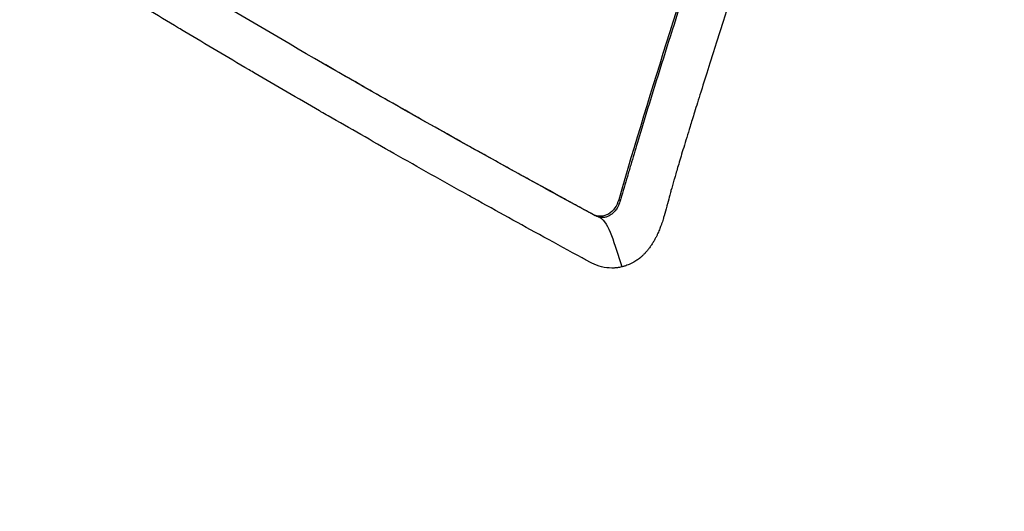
# Model space of a CAD drawing. Header units: millimetres. Extents: x 0 to 4378, y 0 to 2397.
# Tile 612 of 656: x 2582 to 2605, y 1435 to 1446. Entities that reach past the tile are written whole.
import ezdxf

# ---------------------------------------------------------------- set-up
doc = ezdxf.new("R2010")
doc.units = ezdxf.units.MM
doc.header["$LTSCALE"] = 0.2
doc.layers.add('01_Object Line', color=4, linetype='Continuous')

# ---------------------------------------------------------------- blocks, each defined once
blk = doc.blocks.new('Blk$A18R2-0W24D')
for p, q in [((-148.567, 586.132), (-148.516, 586.102)), ((-148.513, 586.1), (-148.516, 586.102)), ((-141.626, 582.928), (-141.589, 582.907)), ((-142.237, 582.588), (-142.186, 582.558))]:
    blk.add_line(p, q)
for points, knots in [([(-137.256, 617.135), (-137.287, 617.152), (-137.314, 617.167), (-137.371, 617.2), (-137.4, 617.216), (-137.487, 617.264), (-137.545, 617.296), (-137.719, 617.392), (-137.835, 617.454), (-138.185, 617.639), (-138.418, 617.758), (-139.116, 618.099), (-139.583, 618.31), (-140.364, 618.636), (-140.678, 618.76), (-142.243, 619.341), (-143.505, 619.701), (-145.125, 620.042), (-145.485, 620.11), (-146.814, 620.329), (-147.778, 620.428), (-150.015, 620.519), (-151.284, 620.465), (-152.694, 620.286), (-152.854, 620.264), (-154.712, 619.988), (-156.375, 619.531), (-159.781, 618.147), (-161.508, 617.169), (-164.736, 614.759), (-166.245, 613.323), (-168.264, 610.88), (-168.884, 610.042), (-171.839, 605.583), (-173.624, 601.288), (-175.397, 593.307), (-175.77, 589.841), (-175.8, 582.766), (-175.457, 579.165), (-174.755, 575.625)], [-8.649689, -8.649689, -8.649689, -8.649689, -8.637409, -8.637409, -8.624985, -8.624985, -8.600078, -8.600078, -8.550156, -8.550156, -8.450665, -8.450665, -8.252393, -8.252393, -8.119323, -8.119323, -7.592166, -7.592166, -7.442693, -7.442693, -7.047186, -7.047186, -6.520095, -6.520095, -6.453502, -6.453502, -5.733954, -5.733954, -4.923941, -4.923941, -4.117004, -4.117004, -3.731257, -3.731257, -2.166854, -2.166854, -1.083067, -1.083067, -0.000001, -0.000001, -0.000001, -0.000001]), ([(-137.775, 614.284), (-137.798, 614.297), (-137.816, 614.308), (-137.856, 614.331), (-137.876, 614.342), (-137.937, 614.376), (-137.978, 614.399), (-138.1, 614.467), (-138.182, 614.512), (-138.431, 614.647), (-138.598, 614.735), (-139.128, 615.005), (-139.49, 615.178), (-141.692, 616.16), (-143.604, 616.737), (-147.248, 617.395), (-149.014, 617.51), (-153.836, 617.263), (-156.833, 616.463), (-162.61, 613.45), (-165.564, 611.038), (-170.474, 604.29), (-172.308, 600.316), (-174.227, 592.918), (-174.686, 589.759), (-174.967, 583.238), (-174.78, 579.91), (-174.271, 576.578)], [-8.642266, -8.642266, -8.642266, -8.642266, -8.632346, -8.632346, -8.622197, -8.622197, -8.601866, -8.601866, -8.560989, -8.560989, -8.477588, -8.477588, -8.298471, -8.298471, -7.409545, -7.409545, -6.575204, -6.575204, -5.096739, -5.096739, -3.506638, -3.506638, -2.014963, -2.014963, -1.012761, -1.012761, -0.000001, -0.000001, -0.000001, -0.000001]), ([(-137.256, 617.135), (-137.095, 617.042), (-136.647, 616.784), (-135.624, 616.113), (-135.222, 615.834), (-134.559, 615.349), (-134.295, 615.15), (-132.992, 614.138), (-131.968, 613.248), (-130.318, 611.657), (-129.671, 610.99), (-128.201, 609.373), (-127.391, 608.4), (-125.574, 606.024), (-124.594, 604.588), (-122.462, 601.078), (-121.362, 598.95), (-120.138, 596.13), (-119.887, 595.522), (-119.407, 594.296), (-119.179, 593.683), (-118.908, 592.91), (-118.855, 592.756), (-118.747, 592.44), (-118.692, 592.277), (-118.587, 591.959), (-118.536, 591.801), (-118.386, 591.334), (-118.29, 591.024), (-118.103, 590.406), (-118.012, 590.096), (-117.878, 589.62), (-117.832, 589.453), (-117.742, 589.124), (-117.697, 588.959), (-117.566, 588.46), (-117.48, 588.123), (-117.317, 587.455), (-117.238, 587.121), (-117.094, 586.484), (-117.029, 586.182), (-116.934, 585.723), (-116.903, 585.57), (-116.805, 585.075), (-116.742, 584.744), (-116.623, 584.081), (-116.566, 583.748), (-116.459, 583.085), (-116.409, 582.756), (-116.313, 582.09), (-116.272, 581.778), (-116.211, 581.286), (-116.189, 581.112), (-116.153, 580.794), (-116.136, 580.645), (-116.104, 580.339), (-116.087, 580.177), (-116.039, 579.689), (-116.011, 579.369), (-115.96, 578.731), (-115.938, 578.414), (-115.898, 577.774), (-115.882, 577.455), (-115.854, 576.822), (-115.843, 576.504), (-115.826, 575.871), (-115.821, 575.559), (-115.816, 574.933), (-115.816, 574.596), (-115.822, 574.106), (-115.824, 573.951), (-115.83, 573.659), (-115.834, 573.508), (-115.871, 572.192), (-115.944, 571.033), (-116.105, 569.384), (-116.162, 568.885), (-116.286, 567.925), (-116.353, 567.463), (-116.495, 566.572), (-116.57, 566.145), (-116.687, 565.525), (-116.726, 565.326), (-116.806, 564.933), (-116.847, 564.742), (-116.927, 564.369), (-116.969, 564.185), (-117.093, 563.648), (-117.18, 563.289), (-117.352, 562.622), (-117.441, 562.295), (-117.619, 561.665), (-117.709, 561.362), (-117.844, 560.924), (-117.888, 560.784), (-118.019, 560.374), (-118.107, 560.108), (-118.283, 559.596), (-118.371, 559.347), (-118.63, 558.639), (-118.807, 558.183), (-119.314, 556.946), (-119.658, 556.18), (-120.576, 554.318), (-121.176, 553.25), (-122.146, 551.73), (-122.481, 551.237), (-123, 550.519), (-123.175, 550.283), (-123.443, 549.936), (-123.533, 549.821), (-123.669, 549.65), (-123.714, 549.593), (-123.782, 549.508), (-123.805, 549.48), (-123.851, 549.423), (-123.874, 549.395), (-123.897, 549.367)], [0.000002, 0.000002, 0.000002, 0.000002, 0.068396, 0.068396, 0.113225, 0.113225, 0.143068, 0.143068, 0.261804, 0.261804, 0.340398, 0.340398, 0.445112, 0.445112, 0.58476, 0.58476, 0.770646, 0.770646, 0.820914, 0.820914, 0.870505, 0.870505, 0.882769, 0.882769, 0.895757, 0.895757, 0.908699, 0.908699, 0.933689, 0.933689, 0.958342, 0.958342, 0.971541, 0.971541, 0.985008, 0.985008, 1.012116, 1.012116, 1.039467, 1.039467, 1.064342, 1.064342, 1.077017, 1.077017, 1.103525, 1.103525, 1.129763, 1.129763, 1.156377, 1.156377, 1.183318, 1.183318, 1.195097, 1.195097, 1.205034, 1.205034, 1.215755, 1.215755, 1.236325, 1.236325, 1.256757, 1.256757, 1.277456, 1.277456, 1.298369, 1.298369, 1.31914, 1.31914, 1.338917, 1.338917, 1.348349, 1.348349, 1.358318, 1.358318, 1.436393, 1.436393, 1.470506, 1.470506, 1.502489, 1.502489, 1.53257, 1.53257, 1.546517, 1.546517, 1.559977, 1.559977, 1.573067, 1.573067, 1.598315, 1.598315, 1.621948, 1.621948, 1.64382, 1.64382, 1.654133, 1.654133, 1.674222, 1.674222, 1.692702, 1.692702, 1.72678, 1.72678, 1.786154, 1.786154, 1.875164, 1.875164, 1.919672, 1.919672, 1.941935, 1.941935, 1.953066, 1.953066, 1.958631, 1.958631, 1.961414, 1.961414, 1.964192, 1.964192, 1.964192, 1.964192]), ([(-137.775, 614.284), (-137.755, 614.272), (-137.738, 614.263), (-137.702, 614.242), (-137.684, 614.232), (-137.63, 614.2), (-137.593, 614.179), (-137.484, 614.114), (-137.411, 614.071), (-137.19, 613.938), (-137.043, 613.847), (-136.586, 613.557), (-136.276, 613.35), (-135.2, 612.602), (-134.435, 612.01), (-132.652, 610.506), (-131.64, 609.547), (-130.048, 607.872), (-129.443, 607.192), (-128.14, 605.631), (-127.451, 604.739), (-126.39, 603.256), (-126, 602.685), (-125.152, 601.382), (-124.698, 600.643), (-123.672, 598.868), (-123.113, 597.818), (-122.148, 595.839), (-121.732, 594.919), (-120.905, 592.936), (-120.501, 591.872), (-119.719, 589.594), (-119.349, 588.38), (-118.699, 585.939), (-118.418, 584.714), (-117.943, 582.248), (-117.749, 581.007), (-117.454, 578.542), (-117.352, 577.321), (-117.236, 574.878), (-117.222, 573.657), (-117.376, 567.56), (-118.219, 562.909), (-120.105, 557.726), (-120.494, 556.783), (-121.551, 554.497), (-122.262, 553.194), (-123.436, 551.362), (-123.845, 550.771), (-124.698, 549.633), (-125.142, 549.085), (-125.601, 548.561)], [0.000001, 0.000001, 0.000001, 0.000001, 0.008819, 0.008819, 0.017845, 0.017845, 0.035907, 0.035907, 0.072142, 0.072142, 0.145603, 0.145603, 0.301293, 0.301293, 0.697737, 0.697737, 1.249707, 1.249707, 1.602664, 1.602664, 2.030274, 2.030274, 2.287608, 2.287608, 2.606643, 2.606643, 3.037233, 3.037233, 3.398935, 3.398935, 3.802667, 3.802667, 4.249499, 4.249499, 4.690315, 4.690315, 5.13136, 5.13136, 5.56388, 5.56388, 5.998967, 5.998967, 7.754062, 7.754062, 8.158838, 8.158838, 8.768034, 8.768034, 9.073949, 9.073949, 9.380631, 9.380631, 9.380631, 9.380631]), ([(-136.268, 598.609), (-137.291, 595.995), (-138.249, 593.38), (-140.037, 588.149), (-140.865, 585.536), (-141.626, 582.928)], [-1.719535, -1.719535, -1.719535, -1.719535, -0.859768, -0.859768, -0.000001, -0.000001, -0.000001, -0.000001]), ([(-139.155, 590.603), (-139.635, 589.193), (-140.096, 587.784), (-140.538, 586.377), (-140.759, 585.673), (-140.975, 584.97), (-141.187, 584.267), (-141.239, 584.091), (-141.292, 583.915), (-141.344, 583.739), (-141.357, 583.695), (-141.37, 583.651), (-141.383, 583.608), (-141.39, 583.586), (-141.396, 583.564), (-141.403, 583.542), (-141.409, 583.52), (-141.416, 583.498), (-141.422, 583.476), (-141.448, 583.388), (-141.474, 583.3), (-141.5, 583.212), (-141.526, 583.124), (-141.551, 583.037), (-141.577, 582.949), (-141.58, 582.938), (-141.583, 582.927), (-141.587, 582.916), (-141.587, 582.913), (-141.588, 582.91), (-141.589, 582.907)], [0, 0, 0, 0, 0.548701, 0.548701, 0.548701, 0.823051, 0.823051, 0.823051, 0.891639, 0.891639, 0.891639, 0.908786, 0.908786, 0.908786, 0.917359, 0.917359, 0.917359, 0.925933, 0.925933, 0.925933, 0.960226, 0.960226, 0.960226, 0.99452, 0.99452, 0.99452, 0.998807, 0.998807, 0.998807, 1, 1, 1, 1]), ([(-138.204, 590.054), (-138.649, 588.745), (-139.078, 587.436), (-139.49, 586.129), (-139.557, 585.917), (-139.618, 585.723), (-139.683, 585.512), (-139.694, 585.479), (-139.757, 585.276), (-139.805, 585.122), (-139.887, 584.856), (-139.922, 584.743), (-139.952, 584.645), (-140.008, 584.464), (-140.058, 584.301), (-140.147, 584.008), (-140.186, 583.878), (-140.254, 583.652), (-140.282, 583.555), (-140.315, 583.442), (-140.324, 583.412), (-140.332, 583.384), (-140.357, 583.298), (-140.379, 583.219), (-140.401, 583.142), (-140.402, 583.14), (-140.402, 583.137), (-140.408, 583.118), (-140.417, 583.083), (-140.444, 582.98), (-140.462, 582.913), (-140.487, 582.819), (-140.49, 582.808), (-140.494, 582.792), (-140.495, 582.787), (-140.497, 582.781), (-140.519, 582.694), (-140.54, 582.618), (-140.568, 582.523), (-140.576, 582.494), (-140.585, 582.469), (-140.589, 582.455), (-140.595, 582.437), (-140.607, 582.402), (-140.611, 582.39), (-140.619, 582.366), (-140.622, 582.356), (-140.629, 582.337), (-140.632, 582.329), (-140.636, 582.32), (-140.641, 582.306), (-140.646, 582.293), (-140.665, 582.244), (-140.68, 582.207), (-140.696, 582.171), (-140.703, 582.154), (-140.712, 582.136), (-140.73, 582.096), (-140.74, 582.075), (-140.757, 582.041), (-140.763, 582.03), (-140.781, 581.995), (-140.794, 581.972), (-140.823, 581.923), (-140.838, 581.898), (-140.855, 581.872), (-140.871, 581.847), (-140.887, 581.825), (-140.908, 581.796), (-140.913, 581.789), (-140.926, 581.772), (-140.934, 581.763), (-140.948, 581.745), (-140.955, 581.736), (-140.974, 581.713), (-140.985, 581.701), (-141, 581.685), (-141.003, 581.681), (-141.017, 581.666), (-141.026, 581.657), (-141.041, 581.642), (-141.047, 581.636), (-141.052, 581.631), (-141.068, 581.615), (-141.085, 581.6), (-141.128, 581.563), (-141.155, 581.542), (-141.211, 581.503), (-141.239, 581.484), (-141.275, 581.464), (-141.28, 581.461), (-141.285, 581.458), (-141.296, 581.452), (-141.306, 581.447), (-141.339, 581.43), (-141.359, 581.42), (-141.398, 581.404), (-141.416, 581.397), (-141.449, 581.384), (-141.464, 581.379), (-141.492, 581.37), (-141.505, 581.367), (-141.526, 581.361), (-141.535, 581.358), (-141.546, 581.355), (-141.549, 581.355), (-141.552, 581.354)], [-1, -1, -1, -1, -0.5714286, -0.5714286, -0.5714286, -0.5255574, -0.5255574, -0.517013, -0.517013, -0.4712009, -0.4712009, -0.4285714, -0.4285714, -0.4285714, -0.3868059, -0.3868059, -0.3450253, -0.3450253, -0.3032608, -0.3032608, -0.2857143, -0.2857143, -0.2857143, -0.2513176, -0.2513176, -0.25, -0.25, -0.25, -0.2337562, -0.2337562, -0.2172936, -0.2172936, -0.2152452, -0.2152452, -0.2142857, -0.2142857, -0.2142857, -0.1903263, -0.1903263, -0.1785714, -0.1785714, -0.1785714, -0.170079, -0.170079, -0.1658975, -0.1658975, -0.16301, -0.16301, -0.1607143, -0.1607143, -0.1607143, -0.15572, -0.15572, -0.1428571, -0.1428571, -0.1428571, -0.1345003, -0.1345003, -0.1263958, -0.1263958, -0.1223688, -0.1223688, -0.1146267, -0.1146267, -0.1071429, -0.1071429, -0.1071429, -0.1010737, -0.1010737, -0.0986615, -0.0986615, -0.0956016, -0.0956016, -0.0922441, -0.0922441, -0.0863776, -0.0863776, -0.0841138, -0.0841138, -0.0777712, -0.0777712, -0.0714286, -0.0714286, -0.0714286, -0.0625785, -0.0625785, -0.0498607, -0.0498607, -0.0377346, -0.0377346, -0.0357143, -0.0357143, -0.0357143, -0.0328765, -0.0328765, -0.0268637, -0.0268637, -0.0209459, -0.0209459, -0.0148784, -0.0148784, -0.0087709, -0.0087709, -0.0026649, -0.0026649, 0, 0, 0, 0]), ([(-142.237, 582.588), (-144.409, 583.768), (-146.521, 584.95), (-150.596, 587.303), (-152.559, 588.473), (-154.453, 589.639)], [0, 0, 0, 0, 0.502185, 0.502185, 1, 1, 1, 1]), ([(-148.603, 584.992), (-148.613, 584.997), (-148.623, 585.003), (-148.633, 585.009), (-149.142, 585.302), (-149.646, 585.596), (-150.147, 585.89), (-150.194, 585.917), (-150.241, 585.945), (-150.288, 585.973), (-150.795, 586.27), (-151.296, 586.567), (-151.794, 586.864), (-151.843, 586.893), (-151.892, 586.923), (-151.94, 586.952), (-152.445, 587.254), (-152.946, 587.555), (-153.442, 587.857), (-153.481, 587.881), (-153.521, 587.905), (-153.561, 587.929), (-153.828, 588.092), (-154.094, 588.255), (-154.359, 588.418), (-154.392, 588.438), (-154.425, 588.458), (-154.458, 588.479), (-154.474, 588.489), (-154.491, 588.499), (-154.507, 588.509), (-154.524, 588.519), (-154.54, 588.529), (-154.557, 588.54), (-154.622, 588.584), (-154.684, 588.636), (-154.743, 588.696), (-154.802, 588.756), (-154.856, 588.824), (-154.906, 588.898), (-154.918, 588.917), (-154.93, 588.936), (-154.942, 588.955), (-154.948, 588.965), (-154.954, 588.975), (-154.959, 588.985)], [-0.8616263, -0.8616263, -0.8616263, -0.8616263, -0.8610298, -0.8610298, -0.8610298, -0.8298956, -0.8298956, -0.8298956, -0.826965, -0.826965, -0.826965, -0.7954426, -0.7954426, -0.7954426, -0.7923494, -0.7923494, -0.7923494, -0.7603025, -0.7603025, -0.7603025, -0.7577381, -0.7577381, -0.7577381, -0.7404325, -0.7404325, -0.7404325, -0.7382693, -0.7382693, -0.7382693, -0.7371877, -0.7371877, -0.7371877, -0.7361061, -0.7361061, -0.7361061, -0.7317796, -0.7317796, -0.7317796, -0.7274532, -0.7274532, -0.7274532, -0.7263716, -0.7263716, -0.7263716, -0.7258308, -0.7258308, -0.7258308, -0.7258308]), ([(-147.87, 585.73), (-148.077, 585.849), (-148.284, 585.968), (-148.489, 586.087), (-148.497, 586.091), (-148.505, 586.096), (-148.513, 586.1)], [0.44954833, 0.44954833, 0.44954833, 0.44954833, 0.50001116, 0.50001116, 0.50001116, 0.50198948, 0.50198948, 0.50198948, 0.50198948]), ([(-144.782, 583.986), (-144.965, 584.088), (-145.148, 584.19), (-145.33, 584.292), (-145.865, 584.591), (-146.396, 584.89), (-146.922, 585.189), (-147.24, 585.37), (-147.556, 585.55), (-147.87, 585.73)], [0.202344, 0.202344, 0.202344, 0.202344, 0.2457321, 0.2457321, 0.2457321, 0.3728716, 0.3728716, 0.3728716, 0.4495483, 0.4495483, 0.4495483, 0.4495483]), ([(-141.552, 581.354), (-141.571, 581.349), (-141.59, 581.345), (-141.61, 581.342), (-141.62, 581.34), (-141.629, 581.338), (-141.639, 581.337), (-141.649, 581.335), (-141.659, 581.334), (-141.668, 581.333), (-141.678, 581.332), (-141.688, 581.331), (-141.698, 581.33), (-141.708, 581.329), (-141.718, 581.328), (-141.728, 581.327), (-141.747, 581.326), (-141.767, 581.326), (-141.787, 581.326), (-141.867, 581.326), (-141.947, 581.336), (-142.026, 581.355), (-142.105, 581.375), (-142.183, 581.404), (-142.259, 581.442), (-142.278, 581.451), (-142.297, 581.462), (-142.316, 581.472), (-142.334, 581.482), (-142.353, 581.492), (-142.372, 581.503), (-142.409, 581.523), (-142.447, 581.543), (-142.484, 581.564), (-142.784, 581.727), (-143.083, 581.89), (-143.38, 582.053), (-143.933, 582.357), (-144.483, 582.66), (-145.027, 582.964), (-145.069, 582.987), (-145.11, 583.01), (-145.151, 583.033), (-145.737, 583.36), (-146.318, 583.686), (-146.893, 584.013), (-147.411, 584.307), (-147.925, 584.601), (-148.435, 584.895), (-148.491, 584.927), (-148.547, 584.959), (-148.603, 584.992)], [-1, -1, -1, -1, -0.9989185, -0.9989185, -0.9989185, -0.9983778, -0.9983778, -0.9983778, -0.9978371, -0.9978371, -0.9978371, -0.9972963, -0.9972963, -0.9972963, -0.9967556, -0.9967556, -0.9967556, -0.9956741, -0.9956741, -0.9956741, -0.9913482, -0.9913482, -0.9913482, -0.9870224, -0.9870224, -0.9870224, -0.9859409, -0.9859409, -0.9859409, -0.9848594, -0.9848594, -0.9848594, -0.9826965, -0.9826965, -0.9826965, -0.965393, -0.965393, -0.965393, -0.9332255, -0.9332255, -0.9332255, -0.930786, -0.930786, -0.930786, -0.896179, -0.896179, -0.896179, -0.8650488, -0.8650488, -0.8650488, -0.8616263, -0.8616263, -0.8616263, -0.8616263]), ([(-142.186, 582.558), (-142.192, 582.562), (-142.198, 582.565), (-142.204, 582.568), (-142.212, 582.573), (-142.221, 582.578), (-142.229, 582.582), (-142.247, 582.592), (-142.264, 582.601), (-142.281, 582.61), (-142.35, 582.648), (-142.418, 582.685), (-142.487, 582.722), (-142.555, 582.76), (-142.624, 582.797), (-142.692, 582.834), (-142.709, 582.844), (-142.726, 582.853), (-142.744, 582.862), (-142.761, 582.872), (-142.778, 582.881), (-142.795, 582.89), (-142.829, 582.909), (-142.863, 582.928), (-142.897, 582.946), (-143.171, 583.096), (-143.443, 583.245), (-143.714, 583.395), (-144.072, 583.592), (-144.428, 583.789), (-144.782, 583.986)], [0, 0, 0, 0, 0.0013857, 0.0013857, 0.0013857, 0.0033723, 0.0033723, 0.0033723, 0.0073454, 0.0073454, 0.0073454, 0.0232379, 0.0232379, 0.0232379, 0.0391303, 0.0391303, 0.0391303, 0.0431034, 0.0431034, 0.0431034, 0.0470765, 0.0470765, 0.0470765, 0.0550227, 0.0550227, 0.0550227, 0.1185925, 0.1185925, 0.1185925, 0.202344, 0.202344, 0.202344, 0.202344]), ([(-141.626, 582.928), (-141.647, 582.858), (-141.677, 582.793), (-141.757, 582.676), (-141.809, 582.626), (-141.921, 582.56), (-141.98, 582.542), (-142.074, 582.539), (-142.109, 582.542), (-142.175, 582.559), (-142.206, 582.572), (-142.237, 582.588)], [-0.09630619, -0.09630619, -0.09630619, -0.09630619, -0.07315237, -0.07315237, -0.0481541, -0.0481541, -0.02507616, -0.02507616, -0.01226192, -0.01226192, -0.000001, -0.000001, -0.000001, -0.000001]), ([(-141.589, 582.907), (-141.592, 582.899), (-141.594, 582.891), (-141.597, 582.883), (-141.604, 582.862), (-141.611, 582.841), (-141.62, 582.82), (-141.637, 582.78), (-141.658, 582.741), (-141.681, 582.707), (-141.698, 582.681), (-141.718, 582.657), (-141.738, 582.635), (-141.758, 582.614), (-141.779, 582.596), (-141.801, 582.58), (-141.817, 582.568), (-141.834, 582.557), (-141.852, 582.548), (-141.873, 582.538), (-141.895, 582.529), (-141.917, 582.523), (-141.93, 582.519), (-141.944, 582.516), (-141.958, 582.514), (-141.978, 582.511), (-141.999, 582.51), (-142.02, 582.511), (-142.037, 582.511), (-142.054, 582.513), (-142.07, 582.517)], [0.0000004, 0.0000004, 0.0000004, 0.0000004, 0.0317634, 0.0317634, 0.0317634, 0.1197849, 0.1197849, 0.1197849, 0.2958279, 0.2958279, 0.2958279, 0.4283299, 0.4283299, 0.4283299, 0.5535213, 0.5535213, 0.5535213, 0.647914, 0.647914, 0.647914, 0.7573052, 0.7573052, 0.7573052, 0.823957, 0.823957, 0.823957, 0.9223757, 0.9223757, 0.9223757, 0.9999999, 0.9999999, 0.9999999, 0.9999999]), ([(-142.07, 582.517), (-142.089, 582.52), (-142.107, 582.525), (-142.134, 582.534), (-142.142, 582.538), (-142.16, 582.546), (-142.169, 582.55), (-142.18, 582.556), (-142.183, 582.557), (-142.186, 582.558)], [0.0000001, 0.0000001, 0.0000001, 0.0000001, 0.4648523, 0.4648523, 0.6972784, 0.6972784, 0.9297046, 0.9297046, 0.9999997, 0.9999997, 0.9999997, 0.9999997])]:
    blk.add_open_spline(points, degree=3, knots=knots)
blk.add_open_spline([(-142.07, 582.517), (-141.85, 582.389), (-141.731, 581.892), (-141.552, 581.354)], degree=3)

msp = doc.modelspace()

# ---------------------------------------------------------------- block references
at = {"layer": '01_Object Line'}
msp.add_blockref('Blk$A18R2-0W24D', (2737.807, 859.146), dxfattribs=at)

doc.saveas('drawing.dxf')
